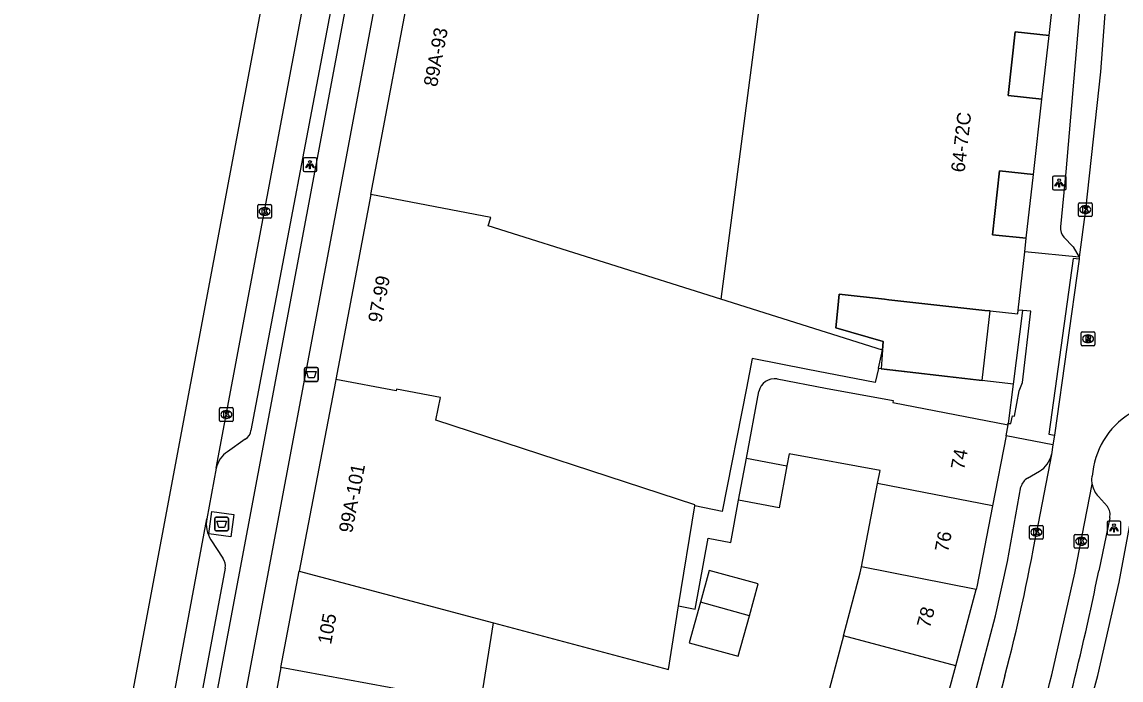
# Model space of a CAD drawing. Extents: x 161845 to 162341, y 381620 to 382158.
# Drawn here: x 161857.3 to 161937.3, y 381759.8 to 381807.6 of the extents above; entities that cross this region are included whole.
import ezdxf

# ---------------------------------------------------------------- set-up
doc = ezdxf.new("R2010")
doc.units = 0
for name, color, linetype in [('IMGEO_Afval_apart_plaats', 7, 'Continuous'), ('IMGEO_Afvalbak', 7, 'Continuous'), ('IMGEO_Fietspad_gesloten', 7, 'Continuous'), ('IMGEO_Kolk', 7, 'Continuous'), ('IMGEO_Lichtpunt', 7, 'Continuous'), ('IMGEO_OVBaan_gesloten', 7, 'Continuous'), ('IMGEO_Pand', 7, 'Continuous'), ('IMGEO_Pand_nummerreeks', 7, 'Continuous'), ('IMGEO_Pand_overbouw', 7, 'Continuous'), ('IMGEO_Parkeervlak_open', 7, 'Continuous'), ('IMGEO_Rijbaan_lokaal_gesloten', 7, 'Continuous'), ('IMGEO_Rijbaan_lokaal_open', 7, 'Continuous'), ('IMGEO_Rioolput', 7, 'Continuous'), ('IMGEO_Voetpad_gesloten', 7, 'Continuous'), ('IMGEO_Voetpad_open', 7, 'Continuous')]:
    doc.layers.add(name, color=color, linetype=linetype)

msp = doc.modelspace()

# ---------------------------------------------------------------- linework, layer by layer
at = {"layer": 'IMGEO_Afval_apart_plaats'}
for p, q in [((161871.347, 381770.695), (161871.347, 381771.495)), ((161871.347, 381771.495), (161871.347, 381770.695)), ((161871.447, 381771.595), (161872.237, 381771.595)), ((161872.237, 381771.595), (161871.447, 381771.595)), ((161872.337, 381771.495), (161872.337, 381770.695)), ((161872.337, 381770.695), (161872.337, 381771.495)), ((161872.237, 381770.595), (161871.447, 381770.595)), ((161871.447, 381770.595), (161872.237, 381770.595))]:
    msp.add_line(p, q, dxfattribs=at)
msp.add_lwpolyline([(161871.49, 381771.309), (161872.194, 381771.309), (161872.045, 381770.839), (161871.639, 381770.839), (161871.49, 381771.309)], dxfattribs=at)
for centre, start, end in [((161871.447, 381771.495), 90, 180), ((161871.447, 381771.495), 90, 180), ((161872.237, 381771.495), 0, 90), ((161872.237, 381771.495), 360, 90), ((161871.447, 381770.695), 180, 270), ((161871.447, 381770.695), 180, 270), ((161872.237, 381770.695), 270, 0), ((161872.237, 381770.695), 270, 0)]:
    msp.add_arc(centre, 0.1, start, end, dxfattribs=at)
at = {"layer": 'IMGEO_Afvalbak'}
for p, q in [((161877.881, 381781.581), (161877.881, 381782.381)), ((161877.881, 381782.381), (161877.881, 381781.581)), ((161877.981, 381782.481), (161878.771, 381782.481)), ((161878.771, 381782.481), (161877.981, 381782.481)), ((161878.871, 381782.381), (161878.871, 381781.581)), ((161878.871, 381781.581), (161878.871, 381782.381)), ((161878.771, 381781.481), (161877.981, 381781.481)), ((161877.981, 381781.481), (161878.771, 381781.481))]:
    msp.add_line(p, q, dxfattribs=at)
msp.add_lwpolyline([(161878.024, 381782.195), (161878.728, 381782.195), (161878.579, 381781.725), (161878.173, 381781.725), (161878.024, 381782.195)], dxfattribs=at)
for centre, start, end in [((161877.981, 381782.381), 90, 180), ((161877.981, 381782.381), 90, 180), ((161878.771, 381782.381), 0, 90), ((161878.771, 381782.381), 360, 90), ((161877.981, 381781.581), 180, 270), ((161877.981, 381781.581), 180, 270), ((161878.771, 381781.581), 270, 0), ((161878.771, 381781.581), 270, 0)]:
    msp.add_arc(centre, 0.1, start, end, dxfattribs=at)
at = {"layer": 'IMGEO_Fietspad_gesloten'}
for points in [[(161857.316, 381682.246), (161862.987, 381712.892), (161864.774, 381722.548), (161869.854, 381750), (161870.207, 381751.91), (161895.081, 381884.229), (161897.858, 381899.101), (161916.698, 382000), (161921.558, 382026.031), (161926.346, 382051.921)], [(161907.39, 381938.834), (161899.866, 381898.705), (161897.095, 381883.929), (161872.236, 381751.615), (161871.936, 381750), (161866.402, 381720.165)]]:
    msp.add_lwpolyline(points, dxfattribs=at)
at = {"layer": 'IMGEO_Kolk'}
for p, q in [((161874.546, 381794.343), (161875.398, 381794.343)), ((161934.2, 381793.548), (161934.2, 381794.4)), ((161934.275, 381794.474), (161935.127, 381794.474)), ((161935.201, 381794.4), (161935.201, 381793.548)), ((161874.471, 381793.417), (161874.471, 381794.269)), ((161874.982, 381793.563), (161874.957, 381793.563)), ((161874.959, 381794.123), (161874.984, 381794.123)), ((161875.472, 381794.269), (161875.472, 381793.417)), ((161934.711, 381793.694), (161934.686, 381793.694)), ((161934.688, 381794.254), (161934.713, 381794.254)), ((161875.398, 381793.343), (161874.546, 381793.343)), ((161935.127, 381793.474), (161934.275, 381793.474)), ((161871.691, 381778.64), (161871.691, 381779.492)), ((161871.766, 381779.566), (161872.618, 381779.566)), ((161872.179, 381779.346), (161872.204, 381779.346)), ((161872.692, 381779.492), (161872.692, 381778.64)), ((161872.618, 381778.566), (161871.766, 381778.566)), ((161872.202, 381778.786), (161872.177, 381778.786)), ((161930.639, 381770.075), (161930.639, 381770.927)), ((161930.714, 381771.001), (161931.566, 381771.001)), ((161931.127, 381770.781), (161931.152, 381770.781)), ((161931.64, 381770.927), (161931.64, 381770.075)), ((161933.973, 381770.343), (161934.825, 381770.343)), ((161931.566, 381770.001), (161930.714, 381770.001)), ((161931.15, 381770.221), (161931.125, 381770.221)), ((161933.898, 381769.417), (161933.898, 381770.269)), ((161934.409, 381769.563), (161934.384, 381769.563)), ((161934.386, 381770.123), (161934.411, 381770.123)), ((161934.899, 381770.269), (161934.899, 381769.417)), ((161934.825, 381769.343), (161933.973, 381769.343))]:
    msp.add_line(p, q, dxfattribs=at)
for points in [[(161874.546, 381794.343), (161875.398, 381794.343)], [(161934.2, 381793.548), (161934.2, 381794.4)], [(161934.275, 381794.474), (161935.127, 381794.474)], [(161935.201, 381794.4), (161935.201, 381793.548)], [(161874.471, 381793.417), (161874.471, 381794.269)], [(161874.792, 381794.043), (161874.915, 381794.043), (161874.915, 381793.892), (161875.045, 381794.043), (161875.209, 381794.043), (161875.063, 381793.892), (161875.216, 381793.643), (161875.064, 381793.643), (161874.979, 381793.807), (161874.915, 381793.74), (161874.915, 381793.643), (161874.792, 381793.643), (161874.792, 381794.043)], [(161875.472, 381794.269), (161875.472, 381793.417)], [(161934.521, 381794.174), (161934.644, 381794.174), (161934.644, 381794.023), (161934.774, 381794.174), (161934.938, 381794.174), (161934.792, 381794.023), (161934.945, 381793.774), (161934.793, 381793.774), (161934.708, 381793.938), (161934.644, 381793.871), (161934.644, 381793.774), (161934.521, 381793.774), (161934.521, 381794.174)], [(161875.398, 381793.343), (161874.546, 381793.343)], [(161935.127, 381793.474), (161934.275, 381793.474)], [(161871.691, 381778.64), (161871.691, 381779.492)], [(161871.766, 381779.566), (161872.618, 381779.566)], [(161872.012, 381779.266), (161872.135, 381779.266), (161872.135, 381779.115), (161872.265, 381779.266), (161872.429, 381779.266), (161872.283, 381779.115), (161872.436, 381778.866), (161872.284, 381778.866), (161872.199, 381779.03), (161872.135, 381778.963), (161872.135, 381778.866), (161872.012, 381778.866), (161872.012, 381779.266)], [(161872.692, 381779.492), (161872.692, 381778.64)], [(161872.618, 381778.566), (161871.766, 381778.566)], [(161930.639, 381770.075), (161930.639, 381770.927)], [(161930.714, 381771.001), (161931.566, 381771.001)], [(161930.96, 381770.701), (161931.083, 381770.701), (161931.083, 381770.55), (161931.213, 381770.701), (161931.377, 381770.701), (161931.231, 381770.55), (161931.384, 381770.301), (161931.232, 381770.301), (161931.147, 381770.465), (161931.083, 381770.398), (161931.083, 381770.301), (161930.96, 381770.301), (161930.96, 381770.701)], [(161931.64, 381770.927), (161931.64, 381770.075)], [(161933.973, 381770.343), (161934.825, 381770.343)], [(161931.566, 381770.001), (161930.714, 381770.001)], [(161933.898, 381769.417), (161933.898, 381770.269)], [(161934.219, 381770.043), (161934.342, 381770.043), (161934.342, 381769.892), (161934.472, 381770.043), (161934.636, 381770.043), (161934.49, 381769.892), (161934.643, 381769.643), (161934.491, 381769.643), (161934.406, 381769.807), (161934.342, 381769.74), (161934.342, 381769.643), (161934.219, 381769.643), (161934.219, 381770.043)], [(161934.899, 381770.269), (161934.899, 381769.417)], [(161934.825, 381769.343), (161933.973, 381769.343)]]:
    msp.add_lwpolyline(points, dxfattribs=at)
for centre, start, end in [((161874.548, 381794.267), 91.55205, 178.44795), ((161874.548, 381794.267), 91.55205, 178.44795), ((161875.396, 381794.267), 1.55205, 88.44795), ((161875.396, 381794.267), 1.55205, 88.44795), ((161934.277, 381794.398), 91.55205, 178.44795), ((161934.277, 381794.398), 91.55205, 178.44795), ((161935.125, 381794.398), 1.55205, 88.44795), ((161935.125, 381794.398), 1.55205, 88.44795), ((161934.277, 381793.55), 181.55205, 268.44795), ((161934.277, 381793.55), 181.55205, 268.44795), ((161935.125, 381793.55), 271.55205, 358.44795), ((161935.125, 381793.55), 271.55205, 358.44795), ((161874.548, 381793.419), 181.55205, 268.44795), ((161874.548, 381793.419), 181.55205, 268.44795), ((161875.396, 381793.419), 271.55205, 358.44795), ((161875.396, 381793.419), 271.55205, 358.44795), ((161871.768, 381779.49), 91.55205, 178.44795), ((161871.768, 381779.49), 91.55205, 178.44795), ((161872.616, 381779.49), 1.55205, 88.44795), ((161872.616, 381779.49), 1.55205, 88.44795), ((161871.768, 381778.642), 181.55205, 268.44795), ((161871.768, 381778.642), 181.55205, 268.44795), ((161872.616, 381778.642), 271.55205, 358.44795), ((161872.616, 381778.642), 271.55205, 358.44795), ((161930.716, 381770.925), 91.55205, 178.44795), ((161930.716, 381770.925), 91.55205, 178.44795), ((161931.564, 381770.925), 1.55205, 88.44795), ((161931.564, 381770.925), 1.55205, 88.44795), ((161933.975, 381770.267), 91.55205, 178.44795), ((161933.975, 381770.267), 91.55205, 178.44795), ((161934.823, 381770.267), 1.55205, 88.44795), ((161934.823, 381770.267), 1.55205, 88.44795), ((161930.716, 381770.077), 181.55205, 268.44795), ((161930.716, 381770.077), 181.55205, 268.44795), ((161931.564, 381770.077), 271.55205, 358.44795), ((161931.564, 381770.077), 271.55205, 358.44795), ((161933.975, 381769.419), 181.55205, 268.44795), ((161933.975, 381769.419), 181.55205, 268.44795), ((161934.823, 381769.419), 271.55205, 358.44795), ((161934.823, 381769.419), 271.55205, 358.44795)]:
    msp.add_arc(centre, 0.0765, start, end, dxfattribs=at)
for centre, major_axis, ratio, start_param, end_param in [((161874.958, 381793.843), (-0.387, 0.002), 0.722429, 4.712389, 7.853982), ((161874.983, 381793.843), (-0.39, 0.002), 0.717154, 1.570796, 4.712389), ((161934.687, 381793.974), (-0.387, 0.002), 0.722429, 4.712389, 7.853982), ((161934.712, 381793.974), (-0.39, 0.002), 0.717154, 1.570796, 4.712389), ((161872.178, 381779.066), (-0.387, 0.002), 0.722429, 4.712389, 7.853982), ((161872.203, 381779.066), (-0.39, 0.002), 0.717154, 1.570796, 4.712389), ((161931.126, 381770.501), (-0.387, 0.002), 0.722429, 4.712389, 7.853982), ((161931.151, 381770.501), (-0.39, 0.002), 0.717154, 1.570796, 4.712389), ((161934.385, 381769.843), (-0.387, 0.002), 0.722429, 4.712389, 7.853982), ((161934.41, 381769.843), (-0.39, 0.002), 0.717154, 1.570796, 4.712389)]:
    msp.add_ellipse(centre, major_axis=major_axis, ratio=ratio, start_param=start_param, end_param=end_param, dxfattribs=at)
at = {"layer": 'IMGEO_Lichtpunt'}
for p, q in [((161877.776, 381797.64), (161877.776, 381796.833)), ((161877.776, 381797.64), (161877.776, 381796.833)), ((161878.678, 381797.735), (161877.87, 381797.735)), ((161878.678, 381797.735), (161877.87, 381797.735)), ((161878.772, 381796.833), (161878.772, 381797.64)), ((161878.772, 381796.833), (161878.772, 381797.64)), ((161877.87, 381796.739), (161878.678, 381796.739)), ((161877.87, 381796.739), (161878.678, 381796.739)), ((161932.304, 381796.314), (161932.304, 381795.507)), ((161932.304, 381796.314), (161932.304, 381795.507)), ((161933.206, 381796.409), (161932.398, 381796.409)), ((161933.206, 381796.409), (161932.398, 381796.409)), ((161933.3, 381795.507), (161933.3, 381796.314)), ((161933.3, 381795.507), (161933.3, 381796.314)), ((161932.398, 381795.413), (161933.206, 381795.413)), ((161932.398, 381795.413), (161933.206, 381795.413)), ((161936.288, 381771.213), (161936.288, 381770.406)), ((161936.288, 381771.213), (161936.288, 381770.406)), ((161937.19, 381771.308), (161936.382, 381771.308)), ((161937.19, 381771.308), (161936.382, 381771.308)), ((161937.284, 381770.406), (161937.284, 381771.213)), ((161937.284, 381770.406), (161937.284, 381771.213)), ((161936.382, 381770.312), (161937.19, 381770.312)), ((161936.382, 381770.312), (161937.19, 381770.312))]:
    msp.add_line(p, q, dxfattribs=at)
for points in [[(161878.15, 381797.304), (161878.189, 381797.276), (161878.001, 381797.014), (161877.963, 381797.041), (161878.15, 381797.304)], [(161878.252, 381797.256), (161878.299, 381797.256), (161878.299, 381796.934), (161878.252, 381796.934), (161878.252, 381797.256)], [(161878.362, 381797.276), (161878.4, 381797.303), (161878.587, 381797.041), (161878.548, 381797.013), (161878.362, 381797.276)], [(161932.678, 381795.978), (161932.717, 381795.95), (161932.529, 381795.688), (161932.491, 381795.715), (161932.678, 381795.978)], [(161932.78, 381795.93), (161932.827, 381795.93), (161932.827, 381795.608), (161932.78, 381795.608), (161932.78, 381795.93)], [(161932.89, 381795.95), (161932.928, 381795.977), (161933.115, 381795.715), (161933.076, 381795.687), (161932.89, 381795.95)], [(161936.662, 381770.877), (161936.701, 381770.849), (161936.513, 381770.587), (161936.475, 381770.614), (161936.662, 381770.877)], [(161936.764, 381770.829), (161936.811, 381770.829), (161936.811, 381770.507), (161936.764, 381770.507), (161936.764, 381770.829)], [(161936.874, 381770.849), (161936.912, 381770.876), (161937.099, 381770.614), (161937.06, 381770.586), (161936.874, 381770.849)]]:
    msp.add_lwpolyline(points, dxfattribs=at)
for centre in [(161878.275, 381797.438), (161932.803, 381796.112), (161936.787, 381771.011)]:
    msp.add_circle(centre, 0.0994, dxfattribs=at)
for centre, start, end in [((161877.87, 381797.64), 90, 180), ((161877.87, 381797.64), 90, 180), ((161878.678, 381797.64), 0, 90), ((161878.678, 381797.64), 0, 90), ((161877.87, 381796.833), 180, 270), ((161877.87, 381796.833), 180, 270), ((161878.678, 381796.833), 270, 0), ((161878.678, 381796.833), 270, 360), ((161932.398, 381796.314), 90, 180), ((161932.398, 381796.314), 90, 180), ((161933.206, 381796.314), 0, 90), ((161933.206, 381796.314), 0, 90), ((161932.398, 381795.507), 180, 270), ((161932.398, 381795.507), 180, 270), ((161933.206, 381795.507), 270, 0), ((161933.206, 381795.507), 270, 360), ((161936.382, 381771.213), 90, 180), ((161936.382, 381771.213), 90, 180), ((161937.19, 381771.213), 0, 90), ((161937.19, 381771.213), 0, 90), ((161936.382, 381770.406), 180, 270), ((161936.382, 381770.406), 180, 270), ((161937.19, 381770.406), 270, 0), ((161937.19, 381770.406), 270, 360)]:
    msp.add_arc(centre, 0.0946, start, end, dxfattribs=at)
at = {"layer": 'IMGEO_OVBaan_gesloten'}
msp.add_lwpolyline([(161858.651, 381720.96), (161859.425, 381726.158), (161861.132, 381736.231), (161869.606, 381781.344), (161897.211, 381928.16), (161915.531, 382025.949), (161915.767, 382027.092)], dxfattribs=at)
at = {"layer": 'IMGEO_Pand'}
for points in [[(161882.7, 381795.067), (161887.08, 381818.184)], [(161911.591, 381813.594), (161908.185, 381787.449)], [(161932.066, 381806.638), (161932.68, 381812.15)], [(161931.54, 381802.02), (161929.079, 381802.28), (161929.607, 381806.917), (161932.066, 381806.638)], [(161930.927, 381796.52), (161931.54, 381802.02)], [(161930.401, 381791.89), (161927.941, 381792.142), (161928.451, 381796.787), (161930.927, 381796.52)], [(161882.7, 381795.067), (161881.558, 381789.042), (161880.152, 381781.62)], [(161908.185, 381787.449), (161891.237, 381792.79), (161891.426, 381793.391), (161882.7, 381795.067)], [(161930.291, 381790.911), (161930.401, 381791.89)], [(161929.815, 381786.663), (161930.291, 381790.911)], [(161919.939, 381783.745), (161908.185, 381787.449)], [(161919.939, 381783.745), (161919.986, 381784.388), (161916.543, 381785.369), (161916.687, 381786.798), (161916.79, 381787.816), (161920.074, 381787.452), (161920.39, 381787.417), (161927.396, 381786.639), (161927.782, 381786.601), (161929.784, 381786.389), (161929.815, 381786.663)], [(161919.639, 381782.409), (161919.414, 381781.401), (161914.505, 381782.351), (161910.464, 381783.132), (161910.041, 381780.996), (161908.264, 381772.019), (161906.273, 381772.411)], [(161919.639, 381782.409), (161919.647, 381782.443), (161919.939, 381783.745)], [(161880.152, 381781.62), (161880.122, 381781.461), (161877.48, 381767.677)], [(161906.273, 381772.411), (161906.287, 381772.495), (161887.441, 381778.645), (161887.782, 381780.305), (161884.571, 381780.917), (161884.545, 381780.782), (161880.152, 381781.62)], [(161912.276, 381781.655), (161915.798, 381780.995), (161920.712, 381780.075), (161920.692, 381779.951), (161929.089, 381778.313)], [(161910.036, 381775.892), (161910.936, 381780.734)], [(161928.936, 381777.521), (161929.089, 381778.313)], [(161928.936, 381777.521), (161927.949, 381772.425)], [(161919.577, 381774.046), (161919.76, 381774.989), (161913.149, 381776.217), (161912.983, 381775.322)], [(161909.468, 381772.836), (161910.036, 381775.892)], [(161912.983, 381775.322), (161912.418, 381772.284), (161909.468, 381772.836)], [(161910.036, 381775.892), (161912.983, 381775.322)], [(161918.404, 381767.982), (161919.577, 381774.046)], [(161927.949, 381772.425), (161919.577, 381774.046)], [(161905.101, 381765.139), (161906.273, 381772.411)], [(161927.949, 381772.425), (161926.809, 381766.533), (161926.758, 381766.342)], [(161917.1, 381762.969), (161918.319, 381767.543), (161918.404, 381767.982)], [(161926.758, 381766.342), (161918.404, 381767.982)], [(161876.159, 381760.654), (161877.48, 381767.677)], [(161877.48, 381767.677), (161886.792, 381765.2), (161891.624, 381763.915)], [(161910.25, 381764.423), (161910.889, 381766.746), (161907.326, 381767.725), (161906.688, 381765.402)], [(161925.266, 381760.778), (161926.758, 381766.342)], [(161891.624, 381763.915), (161904.357, 381760.527), (161905.101, 381765.139)], [(161906.688, 381765.402), (161905.878, 381762.46), (161909.441, 381761.48), (161910.25, 381764.423)], [(161910.25, 381764.423), (161906.688, 381765.402)], [(161886.047, 381758.842), (161890.679, 381757.965), (161891.624, 381763.915)], [(161917.1, 381762.969), (161915.662, 381757.574)], [(161925.266, 381760.778), (161917.1, 381762.969)], [(161923.832, 381755.432), (161925.266, 381760.778)], [(161876.159, 381760.654), (161875.101, 381755.029)], [(161886.047, 381758.842), (161885.767, 381758.895), (161885.618, 381758.922), (161876.159, 381760.654)]]:
    msp.add_lwpolyline(points, dxfattribs=at)
msp.add_arc((161912.101, 381780.474), 1.194, 81.57087, 167.43166, dxfattribs=at)
at = {"layer": 'IMGEO_Pand_overbouw'}
for points in [[(161932.066, 381806.638), (161929.607, 381806.917), (161929.079, 381802.28), (161931.54, 381802.02)], [(161930.927, 381796.52), (161928.451, 381796.787), (161927.941, 381792.142), (161930.401, 381791.89)], [(161927.782, 381786.601), (161927.396, 381786.639), (161920.39, 381787.417), (161920.074, 381787.452), (161916.79, 381787.816), (161916.687, 381786.798), (161916.543, 381785.369), (161919.986, 381784.388), (161919.939, 381783.745), (161919.841, 381782.386), (161927.196, 381781.533)]]:
    msp.add_lwpolyline(points, close=True, dxfattribs=at)
at = {"layer": 'IMGEO_Parkeervlak_open'}
for points in [[(161880.65, 381814.066), (161880.687, 381813.29), (161873.981, 381777.911)], [(161873.555, 381777.27), (161872.276, 381776.358)], [(161871.063, 381769.947), (161871.939, 381768.611)], [(161872.113, 381767.878), (161869.329, 381753.124), (161869.093, 381752.446), (161867.616, 381751.571)]]:
    msp.add_lwpolyline(points, dxfattribs=at)
for centre, radius, start, end in [((161873.147, 381778.003), 0.839, 299.08877, 353.69627), ((161873.35, 381774.745), 1.938, 123.65008, 167.74659), ((161872.99, 381771.126), 2.259, 170.95896, 211.45971), ((161871.101, 381768.025), 1.022, 351.73559, 34.9719)]:
    msp.add_arc(centre, radius, start, end, dxfattribs=at)
at = {"layer": 'IMGEO_Rijbaan_lokaal_gesloten'}
for points in [[(161871.456, 381775.156), (161894.868, 381899.69), (161899.202, 381922.742)], [(161871.456, 381775.156), (161870.759, 381771.481)], [(161866.904, 381750.735), (161870.759, 381771.481)]]:
    msp.add_lwpolyline(points, dxfattribs=at)
at = {"layer": 'IMGEO_Rijbaan_lokaal_open'}
for points in [[(161936.924, 381818.645), (161936.567, 381814.112), (161935.814, 381803.997), (161934.702, 381793.974), (161934.263, 381790.508)], [(161934.246, 381790.374), (161932.457, 381777.573)], [(161934.263, 381790.508), (161934.246, 381790.374)], [(161932.457, 381777.573), (161932.346, 381776.852)], [(161932.346, 381776.852), (161932.238, 381776.158)], [(161932.238, 381776.158), (161931.14, 381770.501)], [(161935.205, 381773.992), (161935.184, 381774.328), (161935.21, 381774.572)], [(161932.268, 381760.122), (161933.932, 381767.536), (161935.205, 381773.992)], [(161928.855, 381760.062), (161927.557, 381755.075), (161920.816, 381733.424), (161919.084, 381727.401), (161916.883, 381719.321)]]:
    msp.add_lwpolyline(points, dxfattribs=at)
for centre, radius, start, end in [((161940.989, 381774.194), 5.792, 121.50165, 176.25723), ((161801.04, 381793.509), 132.119, 345.33547, 349.97097), ((161691.62, 381821.689), 248.398, 343.22547, 345.64925)]:
    msp.add_arc(centre, radius, start, end, dxfattribs=at)
at = {"layer": 'IMGEO_Rioolput'}
for p, q in [((161934.4, 381784.15), (161934.4, 381785.002)), ((161934.475, 381785.076), (161935.327, 381785.076)), ((161934.888, 381784.856), (161934.913, 381784.856)), ((161935.401, 381785.002), (161935.401, 381784.15)), ((161935.327, 381784.076), (161934.475, 381784.076)), ((161934.911, 381784.296), (161934.886, 381784.296))]:
    msp.add_line(p, q, dxfattribs=at)
for points in [[(161934.4, 381784.15), (161934.4, 381785.002)], [(161934.475, 381785.076), (161935.327, 381785.076)], [(161934.989, 381784.774), (161934.737, 381784.776), (161934.737, 381784.376)], [(161935.401, 381785.002), (161935.401, 381784.15)], [(161935.327, 381784.076), (161934.475, 381784.076)], [(161934.737, 381784.376), (161934.861, 381784.376), (161934.861, 381784.538), (161934.872, 381784.538)], [(161934.915, 381784.695), (161934.861, 381784.695), (161934.861, 381784.614)], [(161934.861, 381784.614), (161934.913, 381784.614)], [(161934.919, 381784.509), (161934.99, 381784.376), (161935.13, 381784.376), (161935.065, 381784.502)]]:
    msp.add_lwpolyline(points, dxfattribs=at)
for centre, radius, start, end in [((161934.477, 381785), 0.0765, 91.55205, 178.44795), ((161934.477, 381785), 0.0765, 91.55205, 178.44795), ((161934.988, 381784.664), 0.109, 350.36119, 89.41601), ((161935.325, 381785), 0.0765, 1.55205, 88.44795), ((161935.325, 381785), 0.0765, 1.55205, 88.44795), ((161934.477, 381784.152), 0.0765, 181.55205, 268.44795), ((161934.477, 381784.152), 0.0765, 181.55205, 268.44795), ((161934.871, 381784.485), 0.0533, 26.02933, 88.69889), ((161934.897, 381784.803), 0.19, 274.7715, 282.96867), ((161934.921, 381784.599), 0.0964, 77.00612, 93.18647), ((161934.935, 381784.656), 0.0378, 276.66336, 79.67722), ((161934.986, 381784.664), 0.112, 277.58423, 350.98172), ((161934.97, 381784.449), 0.108, 29.51342, 73.79051), ((161935.325, 381784.152), 0.0765, 271.55205, 358.44795), ((161935.325, 381784.152), 0.0765, 271.55205, 358.44795)]:
    msp.add_arc(centre, radius, start, end, dxfattribs=at)
for centre, major_axis, ratio, start_param, end_param in [((161934.887, 381784.576), (-0.387, 0.002), 0.722429, 4.712389, 7.853982), ((161934.912, 381784.576), (-0.39, 0.002), 0.717154, 1.570796, 4.712389)]:
    msp.add_ellipse(centre, major_axis=major_axis, ratio=ratio, start_param=start_param, end_param=end_param, dxfattribs=at)
at = {"layer": 'IMGEO_Voetpad_gesloten'}
msp.add_lwpolyline([(161872.745, 381771.794), (161872.526, 381770.175), (161870.925, 381770.392), (161871.144, 381772.011), (161872.745, 381771.794)], dxfattribs=at)
at = {"layer": 'IMGEO_Voetpad_open'}
for points in [[(161938.746, 381864.322), (161938.633, 381863.026), (161936.079, 381829.424), (161933.289, 381796.723), (161932.886, 381792.721)], [(161931.54, 381802.02), (161932.066, 381806.638)], [(161930.401, 381791.89), (161930.927, 381796.52)], [(161933.127, 381791.964), (161933.816, 381791.265), (161934.263, 381790.508)], [(161934.263, 381790.508), (161930.291, 381790.911)], [(161934.246, 381790.374), (161933.822, 381790.429), (161932.035, 381777.628), (161932.457, 381777.573)], [(161929.102, 381778.419), (161929.289, 381778.413), (161929.41, 381778.964), (161929.539, 381778.94), (161929.896, 381780.786), (161930.141, 381781.399), (161930.743, 381786.58), (161930.143, 381786.634)], [(161929.463, 381781.27), (161930.143, 381786.634)], [(161930.143, 381786.634), (161929.815, 381786.663)], [(161929.463, 381781.27), (161919.639, 381782.409)], [(161929.102, 381778.419), (161929.463, 381781.27)], [(161929.089, 381778.313), (161929.072, 381778.42), (161929.102, 381778.419)], [(161932.346, 381776.852), (161928.936, 381777.521)], [(161932.761, 381749.584), (161932.874, 381750), (161935.609, 381760.072), (161937.166, 381766.879), (161939.117, 381777.363), (161939.385, 381777.509)], [(161930.496, 381774.433), (161931.361, 381774.946)], [(161915.985, 381722.354), (161919.692, 381735.743), (161924.159, 381750), (161925.028, 381752.783), (161925.871, 381755.689), (161928.167, 381764.412), (161929.028, 381768.381), (161930.019, 381773.8)], [(161905.101, 381765.139), (161906.301, 381764.916), (161907.257, 381770.065), (161908.896, 381769.76), (161909.468, 381772.836)], [(161935.66, 381773.092), (161936.306, 381772.368)], [(161936.478, 381771.553), (161935.677, 381767.694)]]:
    msp.add_lwpolyline(points, dxfattribs=at)
for centre, radius, start, end in [((161933.957, 381792.645), 1.073, 175.9373, 219.38169), ((161930.448, 381776.53), 1.828, 299.9604, 348.2608), ((161931.031, 381773.533), 1.047, 120.75876, 165.2412), ((161936.856, 381774.262), 1.673, 189.27347, 224.3648), ((161935.503, 381771.773), 1, 347.29189, 36.5421), ((161747.103, 381805.722), 192.37, 343.18801, 348.5987)]:
    msp.add_arc(centre, radius, start, end, dxfattribs=at)

# ---------------------------------------------------------------- texts
at = {"layer": 'IMGEO_Pand_nummerreeks'}
for s, rotation, p in [('89A-93', 79.27129, (161887.516, 381802.865)), ('64-72C', 83.56589, (161925.913, 381796.651)), ('97-99', 79.27444, (161883.469, 381785.699)), ('74', 78.98024, (161925.875, 381774.991)), ('99A-101', 79.15412, (161881.342, 381770.401)), ('76', 78.98024, (161924.709, 381769.005)), ('78', 74.98305, (161923.378, 381763.473)), ('105', 79.34893, (161879.805, 381762.294))]:
    msp.add_text(s, height=1, rotation=rotation, dxfattribs=at).set_placement(p)

doc.saveas('drawing.dxf')
